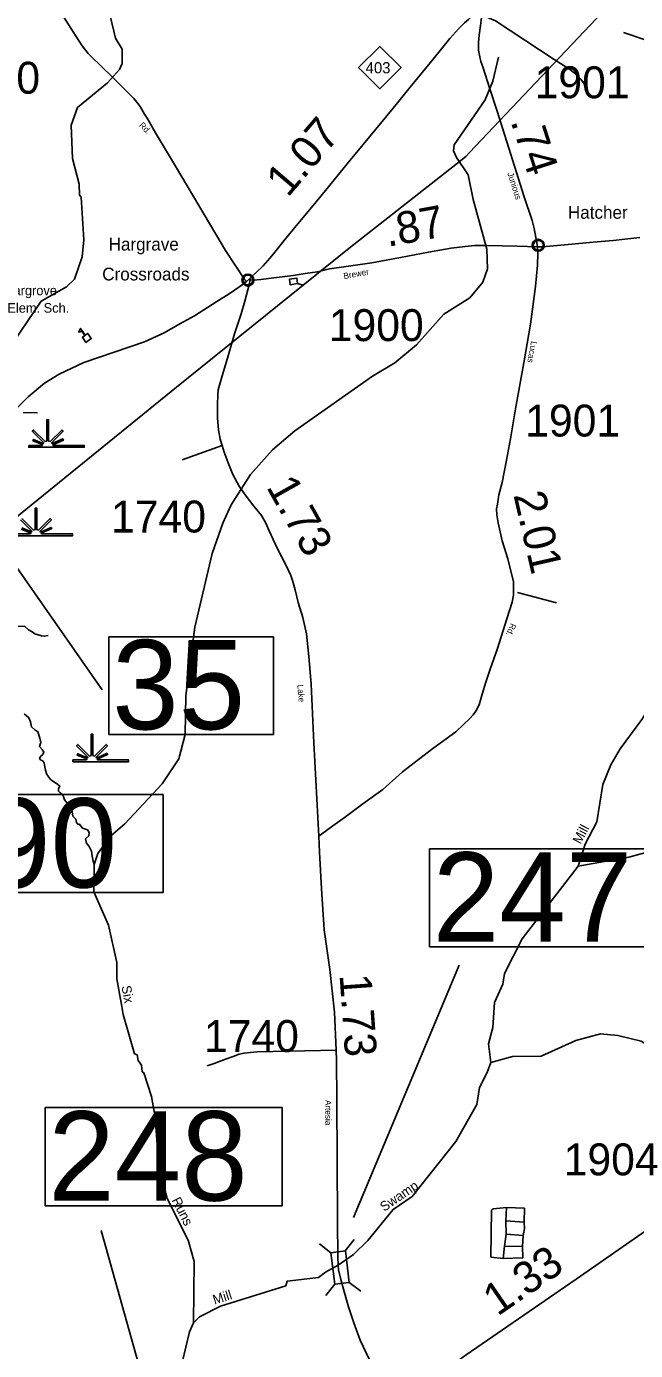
# Model space of a CAD drawing. Extents: x 2093524 to 2270757, y 289120 to 570408.
# Drawn here: x 2227390 to 2236930, y 473454 to 494203 of the extents above; entities that cross this region are included whole.
import ezdxf

# ---------------------------------------------------------------- set-up
doc = ezdxf.new("R2010")
doc.units = 0
for name, color, linetype in [('Exist Civil Demographics Community CELL', 7, 'Continuous'), ('Exist Civil Demographics Community Label', 7, 'Continuous'), ('Exist Cultural Educational Facility Elementary CELL', 7, 'Continuous'), ('Exist Cultural Educational Facility Elementary Label', 7, 'Continuous'), ('Exist Hydrographic Creek Single Shore', 7, 'Continuous'), ('Exist Hydrographic Creek Single Shore Label', 7, 'Continuous'), ('Exist Hydrographic Misc Water Feature', 7, 'Continuous'), ('Exist Hydrographic Swamp CELL', 7, 'Continuous'), ('Exist Hydrographic Swamp Label', 7, 'Continuous'), ('Exist Road Non-System Type 51', 7, 'Continuous'), ('Exist Road Primary NC Attributed', 7, 'Continuous'), ('Exist Road Primary NC Mileage Hundredths English Label', 7, 'Continuous'), ('Exist Road Primary NC Shield CELL', 7, 'Continuous'), ('Exist Road Primary NC Shield Number Label', 7, 'Continuous'), ('Exist Road Primary NC Structure Standard Bridge CELL', 7, 'Continuous'), ('Exist Road Primary NC Structure Standard Bridge Number Label', 7, 'Continuous'), ('Exist Road Secondary Mileage Hundredths English Label', 7, 'Continuous'), ('Exist Road Secondary Structure Pipe Number Label', 7, 'Continuous'), ('Exist Road Secondary Structure Standard Bridge CELL', 7, 'Continuous'), ('Exist Road Secondary Structure Standard Bridge Number Label', 7, 'Continuous'), ('Exist Road Secondary Type 51 Attributed', 7, 'Continuous'), ('Exist Road Secondary Type 51 Label', 7, 'Continuous'), ('Exist Road Secondary Type 51 Number Label', 7, 'Continuous'), ('Exist Utilities Telephone Line', 7, 'Continuous')]:
    doc.layers.add(name, color=color, linetype=linetype)

msp = doc.modelspace()

# ---------------------------------------------------------------- linework, layer by layer
at = {"layer": 'Exist Civil Demographics Community CELL'}
for points in [[(2235328, 490787), (2235329, 490792), (2235331, 490799), (2235334, 490806), (2235337, 490812), (2235340, 490817), (2235344, 490823), (2235348, 490827), (2235353, 490832), (2235358, 490836), (2235363, 490840), (2235368, 490843), (2235373, 490845), (2235379, 490847), (2235385, 490849), (2235389, 490850), (2235394, 490851), (2235398, 490852), (2235404, 490852), (2235409, 490852), (2235414, 490852), (2235419, 490851), (2235424, 490850), (2235429, 490849), (2235434, 490847), (2235441, 490844), (2235447, 490840), (2235452, 490837), (2235457, 490833), (2235461, 490830), (2235465, 490825), (2235469, 490821), (2235472, 490816), (2235475, 490811), (2235477, 490806), (2235479, 490801), (2235481, 490796), (2235482, 490791), (2235483, 490785), (2235484, 490780), (2235484, 490774), (2235484, 490769), (2235483, 490763), (2235483, 490757), (2235481, 490751), (2235479, 490745), (2235477, 490740), (2235474, 490734), (2235470, 490729), (2235467, 490724), (2235463, 490720), (2235457, 490715), (2235452, 490711), (2235447, 490707), (2235443, 490705), (2235436, 490701), (2235429, 490699), (2235423, 490697), (2235416, 490696), (2235412, 490695), (2235408, 490695), (2235402, 490695), (2235398, 490696), (2235392, 490696), (2235386, 490698), (2235382, 490699), (2235376, 490701), (2235372, 490703), (2235368, 490705), (2235361, 490709), (2235355, 490713), (2235351, 490718), (2235346, 490723), (2235343, 490727), (2235340, 490731), (2235336, 490738), (2235334, 490741), (2235332, 490745), (2235330, 490754), (2235328, 490761), (2235328, 490766), (2235327, 490772), (2235327, 490777), (2235328, 490783)], [(2230781, 490241), (2230782, 490247), (2230784, 490253), (2230787, 490260), (2230790, 490266), (2230793, 490272), (2230797, 490277), (2230801, 490281), (2230805, 490286), (2230811, 490290), (2230816, 490294), (2230821, 490297), (2230826, 490299), (2230832, 490302), (2230837, 490304), (2230842, 490305), (2230847, 490305), (2230851, 490306), (2230857, 490306), (2230861, 490306), (2230867, 490306), (2230872, 490305), (2230877, 490304), (2230882, 490303), (2230887, 490301), (2230894, 490298), (2230900, 490295), (2230905, 490291), (2230910, 490287), (2230914, 490284), (2230918, 490279), (2230922, 490275), (2230925, 490270), (2230928, 490265), (2230930, 490260), (2230932, 490255), (2230934, 490250), (2230935, 490245), (2230936, 490239), (2230937, 490235), (2230937, 490229), (2230937, 490223), (2230936, 490217), (2230935, 490212), (2230934, 490206), (2230932, 490200), (2230930, 490195), (2230926, 490189), (2230923, 490183), (2230920, 490179), (2230915, 490174), (2230910, 490169), (2230905, 490165), (2230900, 490161), (2230896, 490159), (2230889, 490156), (2230882, 490153), (2230876, 490151), (2230869, 490150), (2230865, 490150), (2230860, 490149), (2230855, 490149), (2230851, 490150), (2230845, 490151), (2230839, 490152), (2230834, 490153), (2230829, 490155), (2230825, 490157), (2230821, 490159), (2230814, 490163), (2230808, 490168), (2230803, 490172), (2230799, 490177), (2230796, 490181), (2230793, 490185), (2230789, 490192), (2230787, 490196), (2230785, 490200), (2230783, 490208), (2230781, 490215), (2230780, 490220), (2230780, 490226), (2230780, 490231), (2230781, 490238)]]:
    msp.add_lwpolyline(points, close=True, dxfattribs=at)
for centre, radius in [((2235406, 490774), 94.3), ((2235406, 490775), 76.7), ((2230859, 490229), 94.3), ((2230858, 490229), 76.7)]:
    msp.add_circle(centre, radius, dxfattribs=at)
at = {"layer": 'Exist Cultural Educational Facility Elementary CELL'}
msp.add_lwpolyline([(2228321, 489253), (2228266, 489334), (2228304, 489360), (2228261, 489422), (2228208, 489415), (2228238, 489471), (2228311, 489365), (2228349, 489392), (2228405, 489311)], close=True, dxfattribs=at)
at = {"layer": 'Exist Hydrographic Creek Single Shore'}
for points in [[(2238227, 493605), (2236740, 494110)], [(2228449, 481071), (2228507, 481241), (2228713, 481519), (2228931, 481705), (2229514, 482333), (2229777, 482725), (2229874, 483110), (2229886, 483719), (2230027, 484792), (2230301, 485945), (2230464, 486420), (2230595, 486706), (2230899, 487182), (2231246, 487569), (2231593, 487864), (2232810, 488722), (2233159, 488934), (2233498, 489213), (2233927, 489696), (2234333, 489951), (2234539, 490196), (2234613, 490404), (2234602, 490713), (2234387, 491491), (2234309, 491876), (2234124, 492149), (2234081, 492255), (2234089, 492347), (2234575, 493052), (2234697, 493345), (2234786, 493720)], [(2227240, 484798), (2227361, 484805), (2227423, 484748), (2227480, 484716), (2227523, 484687), (2227623, 484655), (2227667, 484648), (2227731, 484659)], [(2236030, 481045), (2236144, 481387), (2236324, 481737), (2236419, 482322), (2236542, 482632), (2236689, 482881), (2237027, 483343), (2237266, 483719), (2237810, 484400)], [(2227354, 483432), (2227429, 483370), (2227455, 483306), (2227466, 483227), (2227523, 483181), (2227566, 483151), (2227598, 483051), (2227617, 482980), (2227591, 482921), (2227635, 482875), (2227660, 482832), (2227644, 482796), (2227612, 482770), (2227594, 482738), (2227610, 482713), (2227653, 482688), (2227667, 482656), (2227678, 482599), (2227685, 482549), (2227710, 482481), (2227772, 482399), (2227829, 482362), (2227879, 482323), (2227911, 482298), (2227893, 482262), (2227893, 482218), (2227918, 482193), (2227954, 482168), (2227968, 482129), (2227986, 482086), (2228011, 482054), (2228043, 482018), (2228086, 481947), (2228105, 481897), (2228118, 481828), (2228162, 481783), (2228173, 481728), (2228194, 481703), (2228219, 481703), (2228244, 481666), (2228269, 481641), (2228344, 481616), (2228369, 481571), (2228365, 481520), (2228312, 481470), (2228331, 481404), (2228374, 481354), (2228406, 481279), (2228417, 481203), (2228435, 481121), (2228449, 481071)], [(2236030, 481045), (2236828, 481183), (2237377, 481339), (2237901, 481417), (2238467, 481412), (2239726, 481249), (2240992, 481326), (2241642, 481240), (2242058, 481278), (2242515, 481430), (2242922, 481641), (2243038, 481668), (2243288, 481611), (2243548, 481422)], [(2230008, 473890), (2230016, 474848), (2229922, 475181), (2229592, 475837), (2229549, 476012), (2229515, 476036), (2229463, 476325), (2229407, 477110), (2229346, 477433), (2229226, 477806), (2229201, 477823), (2229192, 477925), (2229141, 477998), (2229124, 478090), (2229082, 478104), (2228902, 478721), (2228884, 478846), (2228806, 479277), (2228804, 479536), (2228674, 480120), (2228445, 480642), (2228449, 481071)], [(2234664, 477969), (2234628, 478259), (2234693, 478516), (2234723, 478909), (2234854, 479195), (2234877, 479362), (2235156, 479904), (2236030, 481045)], [(2232272, 474790), (2232514, 474959), (2232738, 475177), (2233133, 475665), (2233431, 475869), (2234116, 476731), (2234444, 477308), (2234484, 477576), (2234607, 477810), (2234664, 477969)], [(2230008, 473890), (2230099, 473984), (2230430, 474151), (2231452, 474468), (2231472, 474538), (2231962, 474599), (2232075, 474682), (2232272, 474790)], [(2229888, 472174), (2229823, 472999), (2229829, 473264), (2229942, 473747), (2230008, 473890)]]:
    msp.add_lwpolyline(points, dxfattribs=at)
at = {"layer": 'Exist Hydrographic Misc Water Feature'}
for p, q in [((2234901, 475488), (2234907, 475695)), ((2235184, 475466), (2234901, 475488)), ((2234902, 475278), (2234901, 475488)), ((2234879, 475088), (2234902, 475278)), ((2235169, 475256), (2234902, 475278)), ((2235162, 475083), (2235169, 475256)), ((2234855, 474895), (2234879, 475088)), ((2235162, 475083), (2234879, 475088))]:
    msp.add_line(p, q, dxfattribs=at)
for points in [[(2226897, 488676), (2226922, 488715), (2226928, 488909), (2227191, 489267), (2227620, 489898), (2228018, 490123), (2228141, 490242), (2228263, 490594), (2228287, 490859), (2228247, 491526), (2228222, 491559), (2228213, 491733), (2228109, 492132), (2228089, 492657), (2228187, 492934), (2228658, 493321), (2228847, 493531), (2228888, 493622), (2228887, 493848), (2228786, 494021), (2228700, 494370), (2228690, 494538), (2228647, 494696), (2228393, 495091)], [(2234664, 477969), (2235004, 478061), (2235454, 478065), (2235994, 478313), (2236384, 478414), (2236651, 478392), (2237018, 478302), (2237621, 477916), (2237780, 477844), (2238188, 477830), (2238389, 477773), (2238782, 477585), (2238998, 477587), (2239413, 477756), (2239672, 477718), (2239838, 477744), (2239904, 477802), (2240009, 478187), (2240216, 478396), (2240349, 478439), (2240691, 478377), (2240857, 478452), (2241179, 478737)], [(2234855, 474895), (2234664, 474919), (2234674, 475653), (2234699, 475676), (2234907, 475695)], [(2235184, 475466), (2235190, 475682), (2234907, 475695)], [(2235169, 475256), (2235193, 475358), (2235184, 475466)], [(2234855, 474895), (2235163, 474906), (2235162, 475083)]]:
    msp.add_lwpolyline(points, dxfattribs=at)
at = {"layer": 'Exist Hydrographic Swamp CELL'}
for points in [[(2227424, 487637), (2227635, 487638), (2227643, 487652), (2227490, 487711), (2227501, 487732), (2227652, 487669), (2227658, 487681), (2227481, 487859), (2227501, 487879), (2227682, 487697), (2227708, 487707), (2227708, 488039), (2227737, 488039), (2227737, 487707), (2227762, 487697), (2227943, 487879), (2227964, 487859), (2227786, 487681), (2227794, 487666), (2227958, 487741), (2227967, 487720), (2227803, 487649), (2227810, 487638), (2228294, 487637), (2228294, 487609), (2227424, 487609)], [(2228117, 482710), (2228328, 482710), (2228336, 482725), (2228183, 482784), (2228195, 482805), (2228346, 482742), (2228352, 482753), (2228174, 482931), (2228195, 482952), (2228376, 482770), (2228401, 482780), (2228401, 483112), (2228430, 483112), (2228430, 482780), (2228455, 482770), (2228637, 482952), (2228657, 482931), (2228479, 482753), (2228487, 482739), (2228651, 482813), (2228661, 482793), (2228497, 482722), (2228503, 482710), (2228988, 482710), (2228988, 482681), (2228117, 482681)]]:
    msp.add_lwpolyline(points, close=True, dxfattribs=at)
for points in [[(2227319, 486492), (2227500, 486310), (2227525, 486320), (2227525, 486652), (2227554, 486652), (2227554, 486320), (2227579, 486310), (2227761, 486492), (2227781, 486472), (2227603, 486294), (2227611, 486279), (2227775, 486354), (2227785, 486334), (2227621, 486262), (2227627, 486251), (2228112, 486250), (2228112, 486222), (2227242, 486222)], [(2227319, 486345), (2227470, 486282), (2227476, 486294), (2227298, 486472)], [(2227242, 486250), (2227452, 486251), (2227460, 486265), (2227307, 486324)]]:
    msp.add_lwpolyline(points, dxfattribs=at)
at = {"layer": 'Exist Road Non-System Type 51'}
for p, q in [((2230455, 487639), (2229827, 487410)), ((2235692, 485173), (2235079, 485334))]:
    msp.add_line(p, q, dxfattribs=at)
for points in [[(2236165, 493187), (2236147, 493237), (2236128, 493302), (2236076, 493378), (2236011, 493447), (2235898, 493535), (2235655, 493686), (2234739, 494291), (2234637, 494331), (2234521, 494387)], [(2232239, 478158), (2231004, 478134), (2230898, 478125), (2230798, 478116), (2230720, 478097), (2230629, 478061), (2230505, 478020), (2230330, 477952), (2230222, 477914)]]:
    msp.add_lwpolyline(points, dxfattribs=at)
at = {"layer": 'Exist Road Primary NC Attributed'}
msp.add_line((2230838, 490208), (2230885, 490246), dxfattribs=at)
for points in [[(2230885, 490246), (2230910, 490272), (2230989, 490350), (2231095, 490452), (2231208, 490580), (2231278, 490665), (2231422, 490842), (2231642, 491109), (2231853, 491366), (2232073, 491635), (2232461, 492106), (2232664, 492352), (2233134, 492924), (2233400, 493252), (2233762, 493693), (2234024, 494016), (2234165, 494169), (2234253, 494258), (2234314, 494313), (2234456, 494437), (2234529, 494498)], [(2227081, 488071), (2227418, 488398), (2227672, 488614), (2227900, 488753), (2228289, 488938), (2229240, 489262), (2229549, 489403), (2229794, 489545), (2230024, 489671), (2230369, 489894), (2230565, 490011), (2230733, 490129), (2230838, 490208)]]:
    msp.add_lwpolyline(points, dxfattribs=at)
at = {"layer": 'Exist Road Primary NC Shield CELL'}
msp.add_lwpolyline([(2232593, 493559), (2232926, 493892), (2233259, 493559), (2232926, 493226)], close=True, dxfattribs=at)
at = {"layer": 'Exist Road Primary NC Structure Standard Bridge CELL'}
msp.add_line((2227336, 488154), (2227562, 488146), dxfattribs=at)
at = {"layer": 'Exist Road Primary NC Structure Standard Bridge Number Label'}
msp.add_line((2226419, 486897), (2228576, 483810), dxfattribs=at)
msp.add_lwpolyline([(2228682, 484639), (2231259, 484639), (2231259, 483110), (2228682, 483110)], close=True, dxfattribs=at)
at = {"layer": 'Exist Road Secondary Structure Pipe Number Label'}
msp.add_lwpolyline([(2224465, 482166), (2229529, 482166), (2229529, 480630), (2224465, 480630)], close=True, dxfattribs=at)
at = {"layer": 'Exist Road Secondary Structure Standard Bridge CELL'}
for p, q in [((2232382, 475014), (2232522, 475192)), ((2232158, 474986), (2231979, 475125)), ((2232078, 474315), (2232218, 474494)), ((2232626, 474383), (2232447, 474522))]:
    msp.add_line(p, q, dxfattribs=at)
msp.add_lwpolyline([(2232218, 474494), (2232157, 474986), (2232387, 475014), (2232447, 474522)], close=True, dxfattribs=at)
at = {"layer": 'Exist Road Secondary Structure Standard Bridge Number Label'}
for p, q in [((2232512, 475540), (2234169, 479494)), ((2229613, 471568), (2228559, 475333))]:
    msp.add_line(p, q, dxfattribs=at)
for points in [[(2233705, 481318), (2237421, 481318), (2237421, 479781), (2233705, 479781)], [(2227681, 477260), (2231397, 477260), (2231397, 475723), (2227681, 475723)]]:
    msp.add_lwpolyline(points, close=True, dxfattribs=at)
at = {"layer": 'Exist Road Secondary Type 51 Attributed'}
for points in [[(2230838, 490208), (2230810, 490231), (2230506, 490692), (2230172, 491258), (2229740, 491990), (2229413, 492539), (2229282, 492765), (2229240, 492828), (2229168, 492950), (2229117, 493017), (2229071, 493072), (2228989, 493159), (2228732, 493412), (2228400, 493737), (2228357, 493782), (2228263, 493902), (2228119, 494121), (2227904, 494465)], [(2234529, 494498), (2234521, 494387), (2234501, 494216), (2234483, 494065), (2234469, 493952), (2234468, 493898), (2234471, 493831), (2234492, 493727), (2234508, 493654), (2234537, 493570), (2234644, 493241), (2234762, 492877), (2235067, 491913), (2235186, 491535), (2235309, 491161), (2235341, 491039), (2235371, 490896), (2235385, 490816), (2235396, 490748)], [(2230885, 490246), (2230906, 490234), (2230945, 490227), (2231063, 490237), (2231266, 490266), (2231565, 490301), (2231755, 490332), (2231950, 490356), (2232134, 490403), (2232395, 490443), (2232800, 490501), (2233249, 490582), (2233689, 490666), (2234042, 490731), (2234262, 490757), (2234409, 490772), (2234608, 490771), (2234839, 490765), (2235077, 490759), (2235396, 490748)], [(2235396, 490748), (2235400, 490643), (2235396, 490464), (2235362, 490130), (2235285, 489539), (2235182, 488931), (2235052, 488212), (2234970, 487740), (2234911, 487409), (2234840, 487055), (2234791, 486865), (2234766, 486718), (2234753, 486646), (2234756, 486552), (2234779, 486425), (2234843, 486145), (2234931, 485858), (2235020, 485500), (2235017, 485420), (2235017, 485360), (2235017, 485290), (2235000, 485180), (2234913, 484920), (2234769, 484453), (2234655, 484131), (2234585, 483928), (2234527, 483740), (2234482, 483574), (2234431, 483471), (2234387, 483414), (2234334, 483357), (2234237, 483264), (2234114, 483151), (2233754, 482888), (2233278, 482521), (2232970, 482248), (2232660, 482021), (2232387, 481817), (2232191, 481674), (2231968, 481514)], [(2235396, 490748), (2235472, 490752), (2235647, 490767), (2235876, 490787), (2236266, 490823), (2236582, 490851), (2236762, 490870), (2236999, 490895)], [(2231968, 481514), (2231892, 482975), (2231849, 483896), (2231813, 484328), (2231774, 484687), (2231718, 484941), (2231646, 485178), (2231601, 485373), (2231562, 485503), (2231529, 485597), (2231450, 485766), (2231316, 486025), (2231191, 486297), (2231134, 486429), (2231072, 486540), (2230953, 486685), (2230813, 486862), (2230722, 486999), (2230620, 487180), (2230549, 487366), (2230488, 487531), (2230455, 487639), (2230424, 487737), (2230397, 487880), (2230383, 488066), (2230382, 488272), (2230386, 488430), (2230394, 488510), (2230444, 488692), (2230549, 489041), (2230650, 489384), (2230752, 489700), (2230810, 489899), (2230885, 490173), (2230888, 490217), (2230885, 490246)], [(2232272, 474790), (2232268, 474922), (2232261, 475477), (2232259, 476435), (2232250, 477382), (2232247, 477996), (2232239, 478158), (2232216, 478758), (2232142, 479425), (2232052, 480046), (2232011, 480689), (2231978, 481266), (2231968, 481514)], [(2233126, 472566), (2233983, 473174), (2234275, 473385), (2236003, 474574), (2237869, 475875), (2238384, 476227), (2238662, 476442), (2238779, 476509), (2238828, 476530), (2238897, 476560)], [(2233126, 472566), (2232980, 472870), (2232821, 473189), (2232710, 473416), (2232618, 473617), (2232516, 473886), (2232436, 474139), (2232374, 474359), (2232313, 474564), (2232275, 474718), (2232272, 474790)]]:
    msp.add_lwpolyline(points, dxfattribs=at)
at = {"layer": 'Exist Utilities Telephone Line'}
msp.add_line((2231634, 490173), (2231726, 490148), dxfattribs=at)
for points in [[(2231726, 490148), (2232447, 490728), (2234215, 492121), (2234270, 492164), (2234332, 492226), (2236502, 494519), (2239795, 497914), (2242489, 500703), (2243135, 501353), (2243299, 501478), (2243921, 502129), (2244559, 502794), (2245189, 503463), (2245840, 504102), (2246506, 504735), (2247175, 505338), (2247866, 505947), (2248558, 506553), (2249592, 507461), (2250120, 507917)], [(2227212, 486497), (2229740, 488553), (2231726, 490148)], [(2231634, 490173), (2231522, 490157), (2231509, 490242), (2231625, 490259), (2231634, 490173)]]:
    msp.add_lwpolyline(points, dxfattribs=at)

# ---------------------------------------------------------------- texts
at = {"layer": 'Exist Civil Demographics Community Label'}
for s, p in [('Hatcher', (2235871, 491190)), ('Hargrave', (2228676, 490692)), ('Crossroads', (2228576, 490223))]:
    msp.add_text(s, height=200, dxfattribs=at).set_placement(p)
at = {"layer": 'Exist Cultural Educational Facility Elementary Label'}
for s, p in [('Hargrove', (2227042, 489991)), ('Elem. Sch.', (2227090, 489718))]:
    msp.add_text(s, height=150, dxfattribs=at).set_placement(p)
at = {"layer": 'Exist Hydrographic Creek Single Shore Label'}
for s, rotation, p in [('Six', 280.2413, (2228877, 479161)), ('Runs', 296.7135, (2229660, 475811))]:
    msp.add_text(s, height=150, rotation=rotation, dxfattribs=at).set_placement(p)
at = {"layer": 'Exist Hydrographic Swamp Label'}
for s, rotation, p in [('Mill', 62.3433, (2236070, 481379)), ('Swamp', 34.3712, (2232992, 475625)), ('Mill', 17.2519, (2230335, 474173))]:
    msp.add_text(s, height=150, rotation=rotation, dxfattribs=at).set_placement(p)
at = {"layer": 'Exist Road Primary NC Mileage Hundredths English Label'}
msp.add_text('1.07', height=500, rotation=49.5381, dxfattribs=at).set_placement((2231482, 491512))
at = {"layer": 'Exist Road Primary NC Shield Number Label'}
msp.add_text('403', height=175, dxfattribs=at).set_placement((2232702, 493469))
at = {"layer": 'Exist Road Primary NC Structure Standard Bridge Number Label'}
msp.add_text('35', height=1400, dxfattribs=at).set_placement((2228732, 483189))
at = {"layer": 'Exist Road Secondary Mileage Hundredths English Label'}
for s, rotation, p in [('.74', 287.8035, (2234971, 492719)), ('.87', 10.438, (2233047, 490749)), ('1.73', 299.3611, (2231139, 486988)), ('2.01', 282.9517, (2235016, 486863)), ('1.73', 273.9996, (2232293, 479341)), ('1.33', 34.5511, (2234768, 473982))]:
    msp.add_text(s, height=500, rotation=rotation, dxfattribs=at).set_placement(p)
at = {"layer": 'Exist Road Secondary Structure Pipe Number Label'}
msp.add_text('P390', height=1400, dxfattribs=at).set_placement((2224436, 480709))
at = {"layer": 'Exist Road Secondary Structure Standard Bridge Number Label'}
for s, p in [('247', (2233755, 479860)), ('248', (2227731, 475803))]:
    msp.add_text(s, height=1400, dxfattribs=at).set_placement(p)
at = {"layer": 'Exist Road Secondary Type 51 Label'}
for s, rotation, p in [('Rd.', 314.3113, (2229146, 492647)), ('Junious', 287.8296, (2234923, 491899)), ('Brewer', 10.438, (2232365, 490243)), ('Lucas', 259.3537, (2235297, 489277)), ('Rd.', 247.1791, (2234977, 484858)), ('Lake', 274.7178, (2231632, 483885)), ('Artesia', 270.2916, (2232070, 477379))]:
    msp.add_text(s, height=95, rotation=rotation, dxfattribs=at).set_placement(p)
at = {"layer": 'Exist Road Secondary Type 51 Number Label'}
for s, p in [('1740', (2226115, 493150)), ('1901', (2235350, 493078)), ('1900', (2232125, 489273)), ('1901', (2235202, 487777)), ('1740', (2228714, 486273)), ('1740', (2230170, 478132)), ('1904', (2235805, 476199))]:
    msp.add_text(s, height=500, dxfattribs=at).set_placement(p)

doc.saveas('drawing.dxf')
